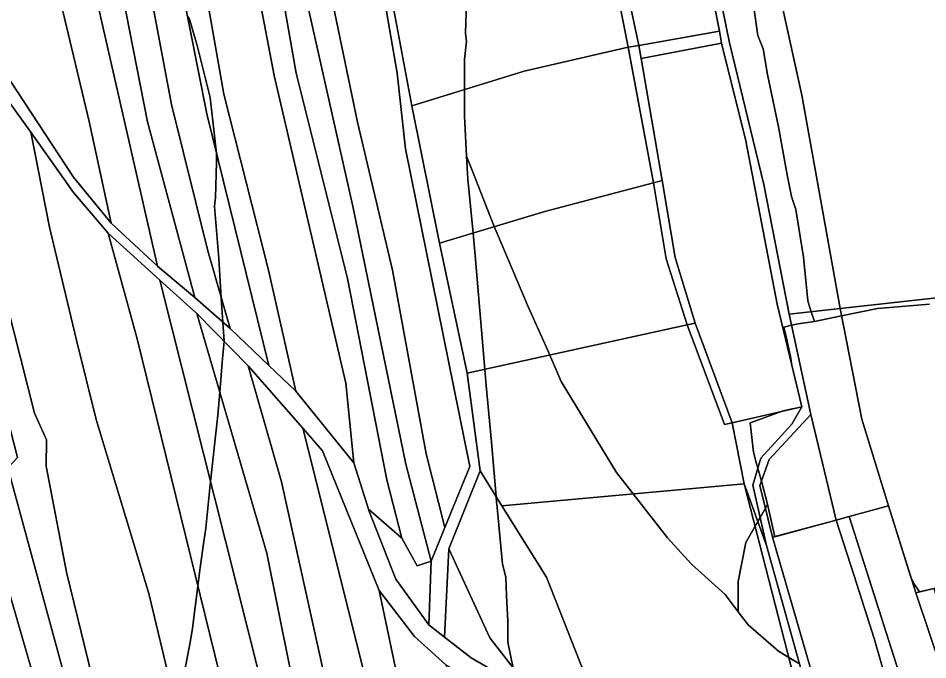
# Model space of a CAD drawing. Extents: x -502026 to -497664, y -1143484 to -1138019.
# Drawn here: x -499220.8 to -498865.2, y -1139802.7 to -1139552.1 of the extents above; entities that cross this region are included whole.
import ezdxf

# ---------------------------------------------------------------- set-up
doc = ezdxf.new("R2010")
doc.units = 0
for name, color, linetype in [('25', 7, 'Continuous'), ('37', 7, 'Continuous'), ('43', 7, 'Continuous'), ('55', 7, 'Continuous'), ('62', 7, 'Continuous'), ('7', 7, 'Continuous')]:
    doc.layers.add(name, color=color, linetype=linetype)

msp = doc.modelspace()

# ---------------------------------------------------------------- linework, layer by layer
at = {"layer": '25'}
msp.add_lwpolyline([(-498827.35, -1139885.96), (-498825.54, -1139892.01), (-498792.83, -1139999.48), (-498798.05, -1140001.72), (-498800.02, -1139995.31), (-498829.66, -1139895.33), (-498831.06, -1139891.34), (-498834.77, -1139880.84), (-498869.91, -1139776.6), (-498862.83, -1139774.94), (-498845.55, -1139829.88)], close=True, dxfattribs=at)
at = {"layer": '37'}
for points in [[(-498988.57, -1139197.76), (-498984.86, -1139219.15), (-498982.67, -1139235.82), (-498966.16, -1139318.66), (-498958.45, -1139372.23), (-498940.43, -1139455.37), (-498933.55, -1139482.92), (-498925.22, -1139532.99), (-498914.39, -1139582.18), (-498899.47, -1139665.52), (-498919.39, -1139667.73), (-498929.36, -1139617.05), (-498942.75, -1139561.71), (-498958.5, -1139484.31), (-498974.65, -1139419.49), (-498985.54, -1139333.36), (-498986.63, -1139324.78), (-498997.25, -1139275.44), (-499001, -1139238.76), (-499008.3, -1139201.66), (-499024.05, -1139130.45), (-499002.45, -1139128.05)], [(-498974.65, -1139419.49), (-498981.52, -1139419.07), (-498960.85, -1139486.34), (-498946.68, -1139557.21), (-498978.17, -1139562.71), (-498990.77, -1139503.14), (-498999.53, -1139450.89), (-499010.78, -1139395.31), (-499022.65, -1139339.91), (-498985.54, -1139333.36)], [(-498875.41, -1139375.15), (-498875.73, -1139387.46), (-498871.15, -1139405.99), (-498868.95, -1139414.87), (-498855.49, -1139489.49), (-498842.04, -1139542.22), (-498840.04, -1139555.4), (-498823.37, -1139599.43), (-498817.39, -1139622.43), (-498808.28, -1139651.41), (-498828.74, -1139657.68), (-498899.47, -1139665.52), (-498914.39, -1139582.18), (-498925.22, -1139532.99), (-498933.55, -1139482.92), (-498940.43, -1139455.37), (-498958.45, -1139372.23), (-498930.12, -1139378.48), (-498891.99, -1139382.44), (-498882.2, -1139384.94), (-498880.95, -1139374.73)], [(-498978.17, -1139562.71), (-498982.3, -1139563.35), (-498994.09, -1139503.91), (-498990.77, -1139503.14)], [(-498945.82, -1139561.91), (-498977.28, -1139567.8), (-498978.17, -1139562.71), (-498946.68, -1139557.21)], [(-498914.4, -1139703.87), (-498941.7, -1139710.14), (-498956.17, -1139671.21), (-498963.89, -1139645.58), (-498969.07, -1139615.5), (-498977.28, -1139567.8), (-498945.82, -1139561.91), (-498936.27, -1139600.01), (-498924.02, -1139663.79)], [(-498977.28, -1139567.8), (-498969.07, -1139615.5), (-498972.46, -1139616.39), (-498982.3, -1139563.35), (-498978.17, -1139562.71)], [(-498956.17, -1139671.21), (-498959.28, -1139671.9), (-498967.5, -1139646.1), (-498972.46, -1139616.39), (-498969.07, -1139615.5), (-498963.89, -1139645.58)], [(-498941.7, -1139710.14), (-498944.71, -1139710.83), (-498959.28, -1139671.9), (-498956.17, -1139671.21)], [(-498928.21, -1139758.04), (-498903.68, -1139846.4), (-498905.71, -1139841.35), (-498917.61, -1139809.49), (-498936.96, -1139733.98)], [(-498869.91, -1139776.6), (-498834.77, -1139880.84), (-498851.48, -1139885.96), (-498895.94, -1139746.79), (-498880.62, -1139742.54)], [(-498851.48, -1139885.96), (-498857.1, -1139887.68), (-498867.57, -1139857.35), (-498870.68, -1139848.32), (-498886.2, -1139794.4), (-498893.97, -1139769.94), (-498901.08, -1139748.21), (-498895.94, -1139746.79)], [(-498867.57, -1139857.35), (-498891.55, -1139864.77), (-498897.85, -1139851.41), (-498925.87, -1139754.88), (-498901.08, -1139748.21), (-498893.97, -1139769.94), (-498886.2, -1139794.4), (-498870.68, -1139848.32)]]:
    msp.add_lwpolyline(points, close=True, dxfattribs=at)
at = {"layer": '43'}
for points in [[(-498787.04, -1139718.98), (-498778.97, -1139761.69), (-498773.3, -1139800.73), (-498794.83, -1139788.43), (-498818.23, -1139786.24), (-498827.65, -1139785.68), (-498848.01, -1139771.44), (-498862.83, -1139774.94), (-498869.91, -1139776.6), (-498880.62, -1139742.54), (-498891.03, -1139708.74), (-498899.47, -1139665.52), (-498828.74, -1139657.68), (-498808.28, -1139651.41)], [(-498880.62, -1139742.54), (-498895.94, -1139746.79), (-498901.08, -1139748.21), (-498910.93, -1139706.93), (-498919.39, -1139667.73), (-498899.47, -1139665.52), (-498891.03, -1139708.74)], [(-498928.21, -1139758.04), (-498936.96, -1139733.98), (-498941.7, -1139710.14), (-498914.4, -1139703.87), (-498918.35, -1139710.64), (-498930.51, -1139723.93), (-498933.62, -1139734.54)], [(-498901.08, -1139748.21), (-498925.87, -1139754.88), (-498930.83, -1139734.6), (-498927.22, -1139724.54), (-498910.93, -1139706.93)]]:
    msp.add_lwpolyline(points, close=True, dxfattribs=at)
at = {"layer": '55'}
for points in [[(-498958.5, -1139484.31), (-498942.75, -1139561.71), (-498929.36, -1139617.05), (-498919.39, -1139667.73), (-498910.93, -1139706.93), (-498927.22, -1139724.54), (-498930.83, -1139734.6), (-498925.87, -1139754.88), (-498897.85, -1139851.41), (-498891.55, -1139864.77), (-498886.9, -1139874.62), (-498883.88, -1139883.05), (-498882.83, -1139885.97), (-498879.12, -1139896.32), (-498874.83, -1139912.41), (-498863.98, -1139953.08)], [(-498841.81, -1140020.91), (-498868.36, -1139952.17), (-498869.84, -1139945.93), (-498872.53, -1139934.58), (-498876.11, -1139919.46), (-498877.41, -1139913.99), (-498879.59, -1139907.91), (-498884.66, -1139893.79), (-498893.46, -1139870.01), (-498903.68, -1139846.4), (-498928.21, -1139758.04), (-498933.62, -1139734.54), (-498930.51, -1139723.93), (-498918.35, -1139710.64), (-498914.4, -1139703.87), (-498924.02, -1139663.79), (-498936.27, -1139600.01), (-498945.82, -1139561.91), (-498946.68, -1139557.21), (-498960.85, -1139486.34)], [(-498879.75, -1140028.36), (-498897.41, -1139994.55), (-498929.21, -1139943.64), (-498948.05, -1139919.21), (-498959.6, -1139894.19), (-498977.51, -1139866.5), (-498987.57, -1139847.1), (-499009.58, -1139832.25), (-499023.84, -1139824.29), (-499034.05, -1139815.85), (-499053.59, -1139804.74), (-499065.88, -1139793.64), (-499079.66, -1139775.63), (-499101.85, -1139721.07), (-499109.56, -1139712.26), (-499130.86, -1139687.9), (-499150.98, -1139667.4), (-499165.35, -1139654.37), (-499185.63, -1139636.07), (-499199.1, -1139620.23), (-499215.82, -1139596.68), (-499243.36, -1139558.62)], [(-499224.08, -1139576.34), (-499199.1, -1139614.24), (-499184.44, -1139632.22), (-499166.3, -1139648.91), (-499151.71, -1139661.2), (-499137.96, -1139673.33), (-499122.8, -1139687.71), (-499112.21, -1139697.76), (-499089.56, -1139725.75), (-499083.82, -1139743.9), (-499083.64, -1139744.47), (-499073.13, -1139771.28), (-499060.25, -1139789.05), (-499054.09, -1139793.84), (-499043.67, -1139801.93), (-499020.43, -1139815.55)]]:
    msp.add_lwpolyline(points, dxfattribs=at)
msp.add_lwpolyline([(-499070.76, -1139755.28), (-499064.84, -1139766.09), (-499059.36, -1139764.17), (-499060.25, -1139789.05), (-499073.13, -1139771.28), (-499083.64, -1139744.47), (-499083.82, -1139743.9)], close=True, dxfattribs=at)
at = {"layer": '62'}
for points in [[(-499045.11, -1139533.29), (-499045.91, -1139558), (-499045.5, -1139561.37), (-499045.61, -1139562.29), (-499046.34, -1139568.25), (-499046.34, -1139580.01), (-499046.34, -1139590.25), (-499045.5, -1139606), (-499045.06, -1139615), (-499042.97, -1139636.02), (-499042.51, -1139640.54), (-499042.09, -1139644.75), (-499038.37, -1139689.28), (-499037.84, -1139695.62), (-499035.72, -1139717.75), (-499033.96, -1139738.92), (-499033.77, -1139741.17), (-499033.59, -1139743.25), (-499031.47, -1139765.37), (-499030.19, -1139770.5), (-499029.83, -1139777.79), (-499029.34, -1139787.5), (-499029.34, -1139795.87), (-499027.24, -1139805.99)], [(-498933.34, -1139547), (-498931.62, -1139558.87), (-498929.5, -1139564), (-498927.81, -1139574.12), (-498923.56, -1139594.5), (-498920.16, -1139613.25), (-498918.47, -1139621.75), (-498916.75, -1139626.87), (-498913.78, -1139645.5), (-498912.09, -1139662.5), (-498910.75, -1139666.77), (-498909.53, -1139670.62), (-498915.91, -1139671.5), (-498918.45, -1139672.07), (-498921.44, -1139672.75), (-498920.48, -1139677.06), (-498918.87, -1139684.25), (-498918.31, -1139687.58), (-498914.4, -1139703.87), (-498915.5, -1139704.12), (-498919.41, -1139705.02), (-498922.18, -1139705.66), (-498928.17, -1139707.81), (-498934.59, -1139710.12), (-498933.34, -1139721.62), (-498932.26, -1139725.61), (-498931.66, -1139727.84), (-498930.26, -1139733), (-498927.81, -1139742), (-498928.66, -1139743.48), (-498930.73, -1139747.1), (-498931.62, -1139748.66), (-498932.71, -1139750.57), (-498936.31, -1139756.87), (-498939.28, -1139772.12), (-498939.28, -1139784), (-498944.37, -1139777.25), (-498957.53, -1139765.37), (-498966.91, -1139755.12), (-498980.39, -1139737.91), (-498986.87, -1139729.62), (-499008.53, -1139694), (-499012.95, -1139683.69), (-499013.62, -1139682.12), (-499021.28, -1139665.12), (-499033.59, -1139636.25), (-499034.67, -1139633.52), (-499043.72, -1139610.5), (-499045.5, -1139606), (-499046.34, -1139590.25), (-499046.34, -1139580.01), (-499046.34, -1139568.25), (-499045.61, -1139562.29), (-499045.5, -1139561.37), (-499045.91, -1139558), (-499045.11, -1139533.29)], [(-498864.5, -1139663.75), (-498884.91, -1139665.5), (-498898.9, -1139668.41), (-498909.53, -1139670.62), (-498910.75, -1139666.77), (-498912.09, -1139662.5), (-498913.78, -1139645.5), (-498916.75, -1139626.87), (-498918.47, -1139621.75), (-498920.16, -1139613.25), (-498923.56, -1139594.5), (-498927.81, -1139574.12), (-498929.5, -1139564), (-498931.62, -1139558.87), (-498933.34, -1139547)], [(-499157.66, -1139817.62), (-499153.47, -1139795.21), (-499152.56, -1139790.37), (-499150.51, -1139773.94), (-499149.59, -1139766.62), (-499148.19, -1139756.54), (-499147.47, -1139751.37), (-499145.53, -1139733.04), (-499142.78, -1139707.12), (-499141.99, -1139698.15), (-499140.99, -1139686.66), (-499140.26, -1139678.32), (-499140.25, -1139678.25), (-499140.74, -1139670.88), (-499141.36, -1139661.41), (-499142.37, -1139646), (-499144.06, -1139625.62), (-499143.62, -1139622.12), (-499143.29, -1139608.29), (-499143.22, -1139605.12), (-499143.24, -1139604.93), (-499145.75, -1139583.12), (-499150.84, -1139562.75), (-499153.84, -1139552.5), (-499154.66, -1139550.98)], [(-499154.66, -1139550.98), (-499153.84, -1139552.5), (-499150.84, -1139562.75), (-499145.75, -1139583.12), (-499143.24, -1139604.93), (-499143.22, -1139605.12), (-499143.29, -1139608.29), (-499143.62, -1139622.12), (-499144.06, -1139625.62), (-499142.37, -1139646), (-499141.36, -1139661.41), (-499140.74, -1139670.88), (-499140.25, -1139678.25), (-499140.26, -1139678.32), (-499140.99, -1139686.66), (-499141.99, -1139698.15), (-499142.78, -1139707.12), (-499145.53, -1139733.04), (-499147.47, -1139751.37), (-499148.19, -1139756.54), (-499149.59, -1139766.62), (-499150.51, -1139773.94), (-499152.56, -1139790.37), (-499153.47, -1139795.21), (-499157.66, -1139817.62)], [(-499027.24, -1139805.99), (-499029.34, -1139795.87), (-499029.34, -1139787.5), (-499029.83, -1139777.79), (-499030.19, -1139770.5), (-499031.47, -1139765.37), (-499033.59, -1139743.25), (-499033.77, -1139741.17), (-499033.96, -1139738.92), (-499035.72, -1139717.75), (-499037.84, -1139695.62), (-499038.37, -1139689.28), (-499042.09, -1139644.75), (-499042.51, -1139640.54), (-499042.97, -1139636.02), (-499045.06, -1139615), (-499045.5, -1139606), (-499043.72, -1139610.5), (-499034.67, -1139633.52), (-499033.59, -1139636.25), (-499021.28, -1139665.12), (-499013.62, -1139682.12), (-499012.95, -1139683.69), (-499008.53, -1139694), (-498986.87, -1139729.62), (-498980.39, -1139737.91), (-498966.91, -1139755.12), (-498957.53, -1139765.37), (-498944.37, -1139777.25), (-498939.28, -1139784), (-498935.47, -1139789.12), (-498923.56, -1139799.37), (-498919.58, -1139801.78), (-498915.35, -1139804.34)], [(-498862.83, -1139774.94), (-498868.43, -1139776.25), (-498870.44, -1139773.37), (-498871.85, -1139770.43), (-498880.62, -1139742.54), (-498895.94, -1139746.79), (-498901.08, -1139748.21), (-498925.05, -1139754.66), (-498927.81, -1139742), (-498930.26, -1139733), (-498931.66, -1139727.84), (-498932.26, -1139725.61), (-498933.34, -1139721.62), (-498934.59, -1139710.12), (-498928.17, -1139707.81), (-498922.18, -1139705.66), (-498919.41, -1139705.02), (-498915.5, -1139704.12), (-498914.4, -1139703.87), (-498918.31, -1139687.58), (-498918.87, -1139684.25), (-498920.48, -1139677.06), (-498921.44, -1139672.75), (-498918.45, -1139672.07), (-498915.91, -1139671.5), (-498909.53, -1139670.62), (-498898.9, -1139668.41), (-498884.91, -1139665.5), (-498864.5, -1139663.75)], [(-498915.35, -1139804.34), (-498919.58, -1139801.78), (-498923.56, -1139799.37), (-498935.47, -1139789.12), (-498939.28, -1139784), (-498939.28, -1139772.12), (-498936.31, -1139756.87), (-498932.71, -1139750.57), (-498931.62, -1139748.66), (-498930.73, -1139747.1), (-498928.66, -1139743.48), (-498927.81, -1139742), (-498925.05, -1139754.66), (-498901.08, -1139748.21), (-498895.94, -1139746.79), (-498880.62, -1139742.54), (-498871.85, -1139770.43), (-498870.44, -1139773.37), (-498868.43, -1139776.25), (-498862.83, -1139774.94)]]:
    msp.add_lwpolyline(points, dxfattribs=at)
at = {"layer": '7'}
for points in [[(-499054.03, -1139751.11), (-499061.28, -1139722.32), (-499074.51, -1139650.52), (-499088.15, -1139592.76), (-499099.82, -1139536.23), (-499122.72, -1139398.86), (-499137.53, -1139339.68), (-499154.45, -1139254.39), (-499179.41, -1139152.78), (-499159.55, -1139141.51), (-499145.31, -1139198.55), (-499133.64, -1139253.1), (-499120.69, -1139318.37), (-499099.13, -1139416.97), (-499090.07, -1139467.81), (-499085.28, -1139500.33), (-499072.67, -1139573.6), (-499069.34, -1139603.08), (-499044.23, -1139727.17)], [(-499054.03, -1139751.11), (-499059.36, -1139764.17), (-499069.19, -1139726.28), (-499089.82, -1139626.19), (-499107.42, -1139547.97), (-499132.88, -1139395.04), (-499145.59, -1139348.4), (-499163.93, -1139258.35), (-499178.41, -1139198.95), (-499188.11, -1139158.25), (-499179.41, -1139152.78), (-499154.45, -1139254.39), (-499137.53, -1139339.68), (-499122.72, -1139398.86), (-499099.82, -1139536.23), (-499088.15, -1139592.76), (-499074.51, -1139650.52), (-499061.28, -1139722.32)], [(-499059.36, -1139764.17), (-499064.84, -1139766.09), (-499070.76, -1139755.28), (-499076.69, -1139732.39), (-499092, -1139653.78), (-499112.11, -1139573.56), (-499132.09, -1139460.03), (-499142.26, -1139398.79), (-499159.34, -1139333.6), (-499168.09, -1139286.16), (-499187.68, -1139205.4), (-499196.15, -1139163.29), (-499188.11, -1139158.25), (-499178.41, -1139198.95), (-499163.93, -1139258.35), (-499145.59, -1139348.4), (-499132.88, -1139395.04), (-499107.42, -1139547.97), (-499089.82, -1139626.19), (-499069.19, -1139726.28)], [(-499070.76, -1139755.28), (-499083.82, -1139743.9), (-499089.56, -1139725.75), (-499092.74, -1139694.66), (-499120.65, -1139574.44), (-499153.72, -1139401.8), (-499171.01, -1139334.22), (-499176.63, -1139304), (-499198.61, -1139206.46), (-499207.78, -1139170.6), (-499196.15, -1139163.29), (-499187.68, -1139205.4), (-499168.09, -1139286.16), (-499159.34, -1139333.6), (-499142.26, -1139398.79), (-499132.09, -1139460.03), (-499112.11, -1139573.56), (-499092, -1139653.78), (-499076.69, -1139732.39)], [(-499089.56, -1139725.75), (-499112.21, -1139697.76), (-499122.88, -1139650.47), (-499140.38, -1139581.8), (-499161.43, -1139461.55), (-499172.88, -1139404.63), (-499187.47, -1139350.44), (-499216.53, -1139223.55), (-499227.8, -1139183.18), (-499207.78, -1139170.6), (-499198.61, -1139206.46), (-499176.63, -1139304), (-499171.01, -1139334.22), (-499153.72, -1139401.8), (-499120.65, -1139574.44), (-499092.74, -1139694.66)], [(-499112.21, -1139697.76), (-499122.8, -1139687.71), (-499147.05, -1139589.51), (-499160.18, -1139523.04), (-499174.13, -1139439.86), (-499199.34, -1139345.79), (-499211.64, -1139295.46), (-499229.03, -1139228.76), (-499239.24, -1139190.36), (-499227.8, -1139183.18), (-499216.53, -1139223.55), (-499187.47, -1139350.44), (-499172.88, -1139404.63), (-499161.43, -1139461.55), (-499140.38, -1139581.8), (-499122.88, -1139650.47)], [(-499122.8, -1139687.71), (-499137.96, -1139673.33), (-499146.63, -1139642.93), (-499160.8, -1139585.82), (-499172.36, -1139524.89), (-499177.36, -1139493.94), (-499189.34, -1139429.12), (-499195.38, -1139400.96), (-499205.59, -1139364.49), (-499221.84, -1139297.33), (-499237.57, -1139237.93), (-499250.06, -1139197.16), (-499239.24, -1139190.36), (-499229.03, -1139228.76), (-499211.64, -1139295.46), (-499199.34, -1139345.79), (-499174.13, -1139439.86), (-499160.18, -1139523.04), (-499147.05, -1139589.51)], [(-499137.96, -1139673.33), (-499151.71, -1139661.2), (-499170.18, -1139592.61), (-499206.01, -1139409.99), (-499218.93, -1139367.47), (-499247.37, -1139247.52), (-499259.63, -1139203.17), (-499250.06, -1139197.16), (-499237.57, -1139237.93), (-499221.84, -1139297.33), (-499205.59, -1139364.49), (-499195.38, -1139400.96), (-499189.34, -1139429.12), (-499177.36, -1139493.94), (-499172.36, -1139524.89), (-499160.8, -1139585.82), (-499146.63, -1139642.93)], [(-499151.71, -1139661.2), (-499166.3, -1139648.91), (-499200.96, -1139497.06), (-499218.77, -1139413.08), (-499228.3, -1139379.91), (-499244.97, -1139310.09), (-499265.39, -1139234.18), (-499271.93, -1139211.62), (-499259.63, -1139203.17), (-499247.37, -1139247.52), (-499218.93, -1139367.47), (-499206.01, -1139409.99), (-499170.18, -1139592.61)], [(-499166.3, -1139648.91), (-499184.44, -1139632.22), (-499192.99, -1139592.49), (-499219.14, -1139483.23), (-499232, -1139415.17), (-499264.5, -1139279.38), (-499280.37, -1139217.41), (-499271.93, -1139211.62), (-499265.39, -1139234.18), (-499244.97, -1139310.09), (-499228.3, -1139379.91), (-499218.77, -1139413.08), (-499200.96, -1139497.06)], [(-499184.44, -1139632.22), (-499199.1, -1139614.24), (-499224.08, -1139576.34), (-499235.64, -1139523.61), (-499238.66, -1139501.23), (-499241.43, -1139463.52), (-499248.42, -1139418.44), (-499264.05, -1139355.76), (-499283.41, -1139271.78), (-499295.8, -1139226.21), (-499280.37, -1139217.41), (-499264.5, -1139279.38), (-499232, -1139415.17), (-499219.14, -1139483.23), (-499192.99, -1139592.49)], [(-498982.3, -1139563.35), (-499023, -1139572.79), (-499066.84, -1139586.36), (-499078.62, -1139523.66), (-499046.69, -1139515.59), (-499003.69, -1139506.86), (-498994.09, -1139503.91)], [(-499243.36, -1139558.62), (-499239.42, -1139599.08), (-499230.83, -1139642.06), (-499214.44, -1139706.36), (-499209.67, -1139716.86), (-499209.83, -1139727.05), (-499201.88, -1139768.54), (-499185.97, -1139833.48), (-499171.61, -1139880.27), (-499160.9, -1139922.71), (-499128.96, -1140056.4), (-499142.54, -1140055.34), (-499172.92, -1139921.27), (-499194.67, -1139838.33), (-499224.86, -1139727.73), (-499220.97, -1139723.67), (-499238.15, -1139657.58), (-499250.24, -1139601.55), (-499256.96, -1139557.49), (-499252.2, -1139547.66)], [(-499142.54, -1140055.34), (-499154.67, -1140054.94), (-499164.65, -1140012.6), (-499171.01, -1139974.56), (-499179.92, -1139940.65), (-499186.73, -1139912.32), (-499196.49, -1139877.28), (-499202.19, -1139853.04), (-499234.65, -1139740.66), (-499231.31, -1139737.63), (-499236.56, -1139716.62), (-499244.51, -1139677.55), (-499254.06, -1139644.76), (-499264.84, -1139589.42), (-499256.96, -1139557.49), (-499250.24, -1139601.55), (-499238.15, -1139657.58), (-499220.97, -1139723.67), (-499224.86, -1139727.73), (-499194.67, -1139838.33), (-499172.92, -1139921.27)], [(-499215.82, -1139596.68), (-499208.46, -1139633.77), (-499197.99, -1139677.85), (-499190.23, -1139708.81), (-499169.74, -1139776.79), (-499160.99, -1139813.35), (-499148.42, -1139858.6), (-499137.92, -1139908.57), (-499110.87, -1140004.1), (-499100.75, -1140060.46), (-499128.96, -1140056.4), (-499160.9, -1139922.71), (-499171.61, -1139880.27), (-499185.97, -1139833.48), (-499201.88, -1139768.54), (-499209.83, -1139727.05), (-499209.67, -1139716.86), (-499214.44, -1139706.36), (-499230.83, -1139642.06), (-499239.42, -1139599.08), (-499243.36, -1139558.62)], [(-498972.46, -1139616.39), (-499014.91, -1139627.56), (-499056.01, -1139639.95), (-499066.84, -1139586.36), (-499023, -1139572.79), (-498982.3, -1139563.35)], [(-499154.67, -1140054.94), (-499168.46, -1140054.39), (-499195.41, -1139929.12), (-499219.22, -1139834.99), (-499234.65, -1139785.92), (-499244.67, -1139747.33), (-499241.17, -1139744.27), (-499255.65, -1139684.59), (-499264.72, -1139657.69), (-499275.3, -1139595.11), (-499264.84, -1139589.42), (-499254.06, -1139644.76), (-499244.51, -1139677.55), (-499236.56, -1139716.62), (-499231.31, -1139737.63), (-499234.65, -1139740.66), (-499202.19, -1139853.04), (-499196.49, -1139877.28), (-499186.73, -1139912.32), (-499179.92, -1139940.65), (-499171.01, -1139974.56), (-499164.65, -1140012.6)], [(-499185.63, -1139636.07), (-499174.19, -1139677.39), (-499140.15, -1139816.18), (-499125.83, -1139859.63), (-499115.65, -1139907.06), (-499094.01, -1139980.69), (-499075.15, -1140067.21), (-499100.75, -1140060.46), (-499110.87, -1140004.1), (-499137.92, -1139908.57), (-499148.42, -1139858.6), (-499160.99, -1139813.35), (-499169.74, -1139776.79), (-499190.23, -1139708.81), (-499197.99, -1139677.85), (-499208.46, -1139633.77), (-499215.82, -1139596.68), (-499199.1, -1139620.23)], [(-498959.28, -1139671.9), (-499045.28, -1139690.8), (-499056.01, -1139639.95), (-499014.91, -1139627.56), (-498972.46, -1139616.39), (-498967.5, -1139646.1)], [(-499165.35, -1139654.37), (-499126.78, -1139807.43), (-499111.51, -1139859.63), (-499100.06, -1139908.81), (-499085.42, -1139959.74), (-499075.24, -1140008.13), (-499065.25, -1140069.84), (-499075.15, -1140067.21), (-499094.01, -1139980.69), (-499115.65, -1139907.06), (-499125.83, -1139859.63), (-499140.15, -1139816.18), (-499174.19, -1139677.39), (-499185.63, -1139636.07)], [(-499150.98, -1139667.4), (-499123.6, -1139761.11), (-499114.69, -1139805.04), (-499097.51, -1139861.54), (-499077.15, -1139946.69), (-499050.92, -1140073.64), (-499065.25, -1140069.84), (-499075.24, -1140008.13), (-499085.42, -1139959.74), (-499100.06, -1139908.81), (-499111.51, -1139859.63), (-499126.78, -1139807.43), (-499165.35, -1139654.37)], [(-499130.86, -1139687.9), (-499117.87, -1139733.16), (-499101.01, -1139809.24), (-499069.51, -1139933), (-499040.88, -1140075.64), (-499050.92, -1140073.64), (-499077.15, -1139946.69), (-499097.51, -1139861.54), (-499114.69, -1139805.04), (-499123.6, -1139761.11), (-499150.98, -1139667.4)], [(-498941.7, -1139710.14), (-498936.96, -1139733.98), (-499031.68, -1139742.55), (-499040.22, -1139728.91), (-499045.28, -1139690.8), (-498959.28, -1139671.9), (-498944.71, -1139710.83)], [(-499109.56, -1139712.26), (-499081.73, -1139823.1), (-499051.03, -1139961.22), (-499047.69, -1139972.09), (-499026.86, -1140078.22), (-499040.88, -1140075.64), (-499069.51, -1139933), (-499101.01, -1139809.24), (-499117.87, -1139733.16), (-499130.86, -1139687.9)], [(-499079.66, -1139775.63), (-499062.48, -1139857.32), (-499066.7, -1139858.59), (-499057.39, -1139891.85), (-499035.92, -1139975.38), (-499027.18, -1140013.79), (-499013.98, -1140079.03), (-499026.86, -1140078.22), (-499047.69, -1139972.09), (-499051.03, -1139961.22), (-499081.73, -1139823.1), (-499109.56, -1139712.26), (-499101.85, -1139721.07)], [(-499031.68, -1139742.55), (-499014.19, -1139770.51), (-498991.57, -1139827.99), (-499019.5, -1139815.95), (-499036.44, -1139794.16), (-499052.46, -1139759.41), (-499040.22, -1139728.91)], [(-498905.71, -1139841.35), (-498956.95, -1139841.92), (-498965.81, -1139849.48), (-498978.06, -1139842.37), (-498991.57, -1139827.99), (-499014.19, -1139770.51), (-499031.68, -1139742.55), (-498936.96, -1139733.98), (-498917.61, -1139809.49)], [(-499019.5, -1139815.95), (-499020.43, -1139815.55), (-499043.67, -1139801.93), (-499054.09, -1139793.84), (-499052.46, -1139759.41), (-499036.44, -1139794.16)], [(-499053.59, -1139804.74), (-499044.42, -1139840.66), (-499038.93, -1139867.83), (-499051.72, -1139861.38), (-499038.63, -1139900.01), (-499028.77, -1139938.55), (-499013.82, -1139990.7), (-498995.07, -1140077.42), (-499013.98, -1140079.03), (-499027.18, -1140013.79), (-499035.92, -1139975.38), (-499057.39, -1139891.85), (-499066.7, -1139858.59), (-499062.48, -1139857.32), (-499079.66, -1139775.63), (-499065.88, -1139793.64)]]:
    msp.add_lwpolyline(points, close=True, dxfattribs=at)
msp.add_lwpolyline([(-499078.62, -1139523.66), (-499066.84, -1139586.36), (-499056.01, -1139639.95), (-499045.28, -1139690.8), (-499040.22, -1139728.91), (-499052.46, -1139759.41), (-499054.09, -1139793.84), (-499060.25, -1139789.05), (-499059.36, -1139764.17), (-499054.03, -1139751.11), (-499044.23, -1139727.17), (-499069.34, -1139603.08), (-499072.67, -1139573.6), (-499085.28, -1139500.33)], dxfattribs=at)

doc.saveas('drawing.dxf')
